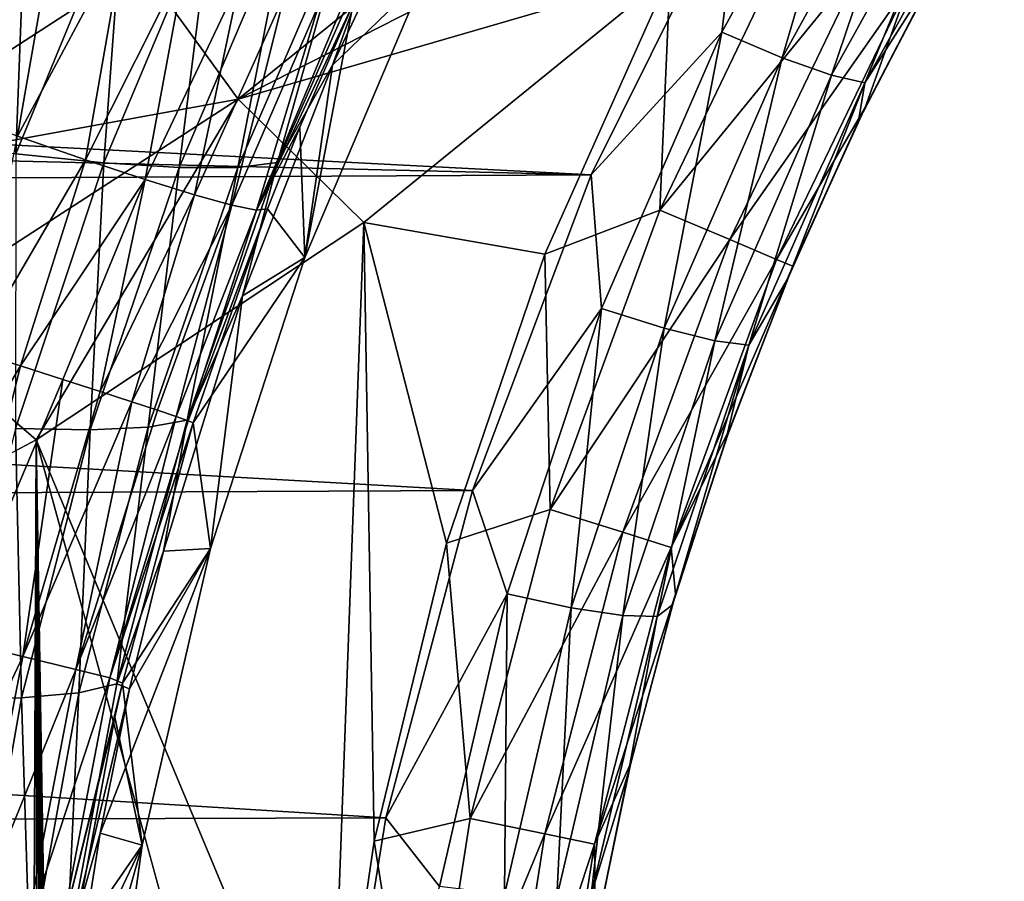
# Model space of a CAD drawing. Header units: metres. Extents: x -104 to 104, y -111 to 38.
# Tile 758 of 848: x 13.2 to 19.5, y -25.16 to -19.65. Entities that reach past the tile are written whole.
import ezdxf

# ---------------------------------------------------------------- set-up
doc = ezdxf.new("R2010")
doc.units = ezdxf.units.M
doc.layers.add('solid_509367_AD153', color=7, linetype='CONTINUOUS')

msp = doc.modelspace()

# ---------------------------------------------------------------- linework, layer by layer
at = {"layer": 'solid_509367_AD153'}
for points in [[(13.604838, -16.966675, -14.696671), (0.261769, -16.60659, -15.100112), (0, -35.593678, -12.438573)], [(12.808145, -18.540085, -14.49661), (13.604838, -16.966675, -14.696671), (0, -35.593678, -12.438573)], [(18.625834, -18.03528, -17.686192), (17.696112, -19.727476, -17.444239), (17.820326, -18.703083, -17.63632)], [(18.081701, -19.891117, -17.232378), (17.696112, -19.727476, -17.444239), (18.625834, -18.03528, -17.686192)], [(18.994186, -18.234547, -17.474169), (18.081701, -19.891117, -17.232378), (18.625834, -18.03528, -17.686192)], [(18.396637, -20.00276, -16.902691), (18.081701, -19.891117, -17.232378), (18.994186, -18.234547, -17.474169)], [(19.296541, -18.376202, -17.14423), (18.396637, -20.00276, -16.902691), (18.994186, -18.234547, -17.474169)], [(18.610081, -20.05147, -16.487467), (18.396637, -20.00276, -16.902691), (19.296541, -18.376202, -17.14423)], [(19.503292, -18.446371, -16.728687), (18.610081, -20.05147, -16.487467), (19.296541, -18.376202, -17.14423)], [(19.503292, -18.446371, -16.728687), (19.078735, -19.316118, -16.137663), (18.610081, -20.05147, -16.487467)], [(13.97868, -19.298832, 19.495642), (14.599211, -20.155533, 19.12536), (16.621582, -18.523106, 19.12536)], [(14.599211, -20.155533, 19.12536), (16.990768, -18.934528, 19.031439), (16.621582, -18.523106, 19.12536)], [(11.021232, -19.142756, 20.885183), (11.416429, -19.829172, 20.092241), (13.422119, -18.530451, 20.092241)], [(13.422119, -18.530451, 20.092241), (11.416429, -19.829172, 20.092241), (13.97868, -19.298832, 19.495642)], [(12.555332, -20.425703, -14.1957), (13.244661, -18.721422, -14.421257), (12.808145, -18.540085, -14.49661)], [(15.78974, -19.370947, -0.157062), (15.836172, -18.596033, -11.720525), (15.203799, -19.938589, -11.525797)], [(15.55668, -18.960051, -12.311416), (15.203799, -19.938589, -11.525797), (15.836172, -18.596033, -11.720525)], [(17.820326, -18.703083, -17.63632), (16.859447, -20.640009, -17.364103), (-17.73716, -18.854876, -17.614988)], [(17.696112, -19.727476, -17.444239), (16.859447, -20.640009, -17.364103), (17.820326, -18.703083, -17.63632)], [(13.176383, -20.506531, -13.9893), (13.244661, -18.721422, -14.421257), (12.555332, -20.425703, -14.1957)], [(13.442185, -18.937004, 15.756359), (12.714308, -20.222576, 15.71452), (12.997292, -18.73283, 15.888888)], [(13.867468, -18.827089, -14.216868), (13.244661, -18.721422, -14.421257), (13.176383, -20.506531, -13.9893)], [(13.867468, -18.827089, -14.216868), (13.176383, -20.506531, -13.9893), (13.74052, -20.564119, -13.656317)], [(13.867468, -18.827089, -14.216868), (13.74052, -20.564119, -13.656317), (14.433984, -18.908716, -13.885623)], [(16.859447, -20.640009, -17.364103), (-17.236952, -19.825087, -17.478634), (-17.73716, -18.854876, -17.614988)], [(13.442185, -18.937004, 15.756359), (13.18797, -20.39308, 15.518223), (12.714308, -20.222576, 15.71452)], [(13.442185, -18.937004, 15.756359), (13.872588, -19.11352, 15.541967), (13.18797, -20.39308, 15.518223)], [(14.433984, -18.908716, -13.885623), (13.74052, -20.564119, -13.656317), (14.221816, -20.594141, -13.212407)], [(14.433984, -18.908716, -13.885623), (14.221816, -20.594141, -13.212407), (14.918375, -18.960567, -13.443103)], [(14.918375, -18.960567, -13.443103), (14.221816, -20.594141, -13.212407), (14.597957, -20.593981, -12.678336)], [(14.918375, -18.960567, -13.443103), (14.597957, -20.593981, -12.678336), (15.298299, -18.978775, -12.910004)], [(14.599211, -20.155533, 19.12536), (17.36466, -19.351191, 19), (16.990768, -18.934528, 19.031439)], [(15.55668, -18.960051, -12.311416), (14.851787, -20.561594, -12.079231), (15.203799, -19.938589, -11.525797)], [(15.298299, -18.978775, -12.910004), (14.851787, -20.561594, -12.079231), (15.55668, -18.960051, -12.311416)], [(15.298299, -18.978775, -12.910004), (14.597957, -20.593981, -12.678336), (14.851787, -20.561594, -12.079231)], [(17.297695, -20.865614, 18.885818), (18.1824, -19.025019, 18.885818), (17.36466, -19.351191, 19)], [(18.610556, -19.257187, 18.560244), (18.1824, -19.025019, 18.885818), (17.297695, -20.865614, 18.885818)], [(13.872588, -19.11352, 15.541967), (13.622612, -20.544062, 15.234936), (13.18797, -20.39308, 15.518223)], [(13.872588, -19.11352, 15.541967), (14.266054, -19.266491, 15.251879), (13.622612, -20.544062, 15.234936)], [(14.266054, -19.266491, 15.251879), (14.004133, -20.670622, 14.873847), (13.622612, -20.544062, 15.234936)], [(14.266054, -19.266491, 15.251879), (14.611114, -19.391462, 14.89455), (14.004133, -20.670622, 14.873847)], [(17.746441, -21.054941, 18.560244), (18.610556, -19.257187, 18.560244), (17.297695, -20.865614, 18.885818)], [(18.896425, -19.412199, 18.072937), (18.610556, -19.257187, 18.560244), (17.746441, -21.054941, 18.560244)], [(19.131054, -19.222174, 17.5), (18.612995, -20.210205, 17.5), (19.078735, -19.316118, -16.137663)], [(18.896425, -19.412199, 18.072937), (18.612995, -20.210205, 17.5), (19.131054, -19.222174, 17.5)], [(11.416429, -19.829172, 20.092241), (11.889821, -20.651407, 19.495642), (13.97868, -19.298832, 19.495642)], [(13.97868, -19.298832, 19.495642), (11.889821, -20.651407, 19.495642), (14.599211, -20.155533, 19.12536)], [(18.612995, -20.210205, 17.5), (18.571035, -20.296488, -15.989189), (19.078735, -19.316118, -16.137663)], [(18.610081, -20.05147, -16.487467), (19.078735, -19.316118, -16.137663), (18.571035, -20.296488, -15.989189)], [(14.611114, -19.391462, 14.89455), (14.320156, -20.768658, 14.446671), (14.004133, -20.670622, 14.873847)], [(14.611114, -19.391462, 14.89455), (14.897707, -19.484789, 14.480398), (14.320156, -20.768658, 14.446671)], [(14.599211, -20.155533, 19.12536), (15.404089, -20.94611, 19), (17.36466, -19.351191, 19)], [(15.78974, -19.370947, 0.157062), (15.027021, -21.170094, 0.157062), (15.336227, -19.545801, 13.02468)], [(15.027021, -21.170094, -0.157062), (15.027021, -21.170094, 0.157062), (15.78974, -19.370947, 0.157062)], [(15.027021, -21.170094, -0.157062), (15.78974, -19.370947, 0.157062), (15.78974, -19.370947, -0.157062)], [(15.027021, -21.170094, -0.157062), (15.78974, -19.370947, -0.157062), (15.203799, -19.938589, -11.525797)], [(15.404089, -20.94611, 19), (16.563574, -21.147356, 19), (17.36466, -19.351191, 19)], [(17.297695, -20.865614, 18.885818), (17.36466, -19.351191, 19), (16.563574, -21.147356, 19)], [(18.046061, -21.181351, 18.072937), (18.896425, -19.412199, 18.072937), (17.746441, -21.054941, 18.560244)], [(18.046061, -21.181351, 18.072937), (18.612995, -20.210205, 17.5), (18.896425, -19.412199, 18.072937)], [(14.897707, -19.484789, 14.480398), (14.560431, -20.834984, 13.967265), (14.320156, -20.768658, 14.446671)], [(14.897707, -19.484789, 14.480398), (15.11748, -19.543749, 14.021496), (14.560431, -20.834984, 13.967265)], [(15.11748, -19.543749, 14.021496), (14.71716, -20.867455, 13.451181), (14.560431, -20.834984, 13.967265)], [(15.11748, -19.543749, 14.021496), (15.264026, -19.566626, 13.531221), (14.71716, -20.867455, 13.451181)], [(14.71716, -20.867455, 13.451181), (15.336227, -19.545801, 13.02468), (14.995372, -20.334356, 12.952766)], [(15.264026, -19.566626, 13.531221), (15.336227, -19.545801, 13.02468), (14.71716, -20.867455, 13.451181)], [(15.027021, -21.170094, 0.157062), (14.995372, -20.334356, 12.952766), (15.336227, -19.545801, 13.02468)], [(17.696112, -19.727476, -17.444239), (16.926397, -21.494949, -17.191345), (16.859447, -20.640009, -17.364103)], [(17.325703, -21.621729, -16.979622), (16.926397, -21.494949, -17.191345), (17.696112, -19.727476, -17.444239)], [(18.081701, -19.891117, -17.232378), (17.325703, -21.621729, -16.979622), (17.696112, -19.727476, -17.444239)], [(16.859447, -20.640009, -17.364103), (-16.78651, -20.813761, -17.339684), (-17.236952, -19.825087, -17.478634)], [(17.650127, -21.702606, -16.65015), (17.325703, -21.621729, -16.979622), (18.081701, -19.891117, -17.232378)], [(18.396637, -20.00276, -16.902691), (17.650127, -21.702606, -16.65015), (18.081701, -19.891117, -17.232378)], [(15.027021, -21.170094, -0.157062), (15.203799, -19.938589, -11.525797), (14.627406, -21.414164, -11.308257)], [(14.851787, -20.561594, -12.079231), (14.627406, -21.414164, -11.308257), (15.203799, -19.938589, -11.525797)], [(17.867903, -21.72966, -16.235197), (17.650127, -21.702606, -16.65015), (18.396637, -20.00276, -16.902691)], [(18.610081, -20.05147, -16.487467), (17.867903, -21.72966, -16.235197), (18.396637, -20.00276, -16.902691)], [(18.610081, -20.05147, -16.487467), (18.117683, -21.304634, -15.836856), (17.867903, -21.72966, -16.235197)], [(18.610081, -20.05147, -16.487467), (18.571035, -20.296488, -15.989189), (18.117683, -21.304634, -15.836856)], [(11.889821, -20.651407, 19.495642), (12.417624, -21.56815, 19.12536), (14.599211, -20.155533, 19.12536)], [(14.599211, -20.155533, 19.12536), (12.417624, -21.56815, 19.12536), (13.306856, -22.336416, 19)], [(14.599211, -20.155533, 19.12536), (13.306856, -22.336416, 19), (15.404089, -20.94611, 19)], [(18.046061, -21.181351, 18.072937), (18.150835, -21.225586, 17.5), (18.612995, -20.210205, 17.5)], [(18.612995, -20.210205, 17.5), (18.150835, -21.225586, 17.5), (18.571035, -20.296488, -15.989189)], [(14.71716, -20.867455, 13.451181), (14.995372, -20.334356, 12.952766), (14.78828, -20.857166, 12.914992)], [(15.027021, -21.170094, 0.157062), (14.78828, -20.857166, 12.914992), (14.995372, -20.334356, 12.952766)], [(18.150835, -21.225586, 17.5), (18.117683, -21.304634, -15.836856), (18.571035, -20.296488, -15.989189)], [(13.18797, -20.39308, 15.518223), (13.622612, -20.544062, 15.234936), (12.907459, -21.768276, 15.385159)], [(13.176383, -20.506531, -13.9893), (13.17481, -22.264547, -13.416394), (13.74052, -20.564119, -13.656317)], [(13.622612, -20.544062, 15.234936), (13.207092, -21.863647, 15.172414), (12.907459, -21.768276, 15.385159)], [(13.74052, -20.564119, -13.656317), (13.17481, -22.264547, -13.416394), (13.652452, -22.273695, -12.970778)], [(13.622612, -20.544062, 15.234936), (14.004133, -20.670622, 14.873847), (13.207092, -21.863647, 15.172414)], [(13.74052, -20.564119, -13.656317), (13.652452, -22.273695, -12.970778), (14.221816, -20.594141, -13.212407)], [(14.221816, -20.594141, -13.212407), (13.652452, -22.273695, -12.970778), (14.024149, -22.256138, -12.435471)], [(14.597957, -20.593981, -12.678336), (14.024149, -22.256138, -12.435471), (14.272755, -22.211044, -11.835645)], [(14.221816, -20.594141, -13.212407), (14.024149, -22.256138, -12.435471), (14.597957, -20.593981, -12.678336)], [(14.851787, -20.561594, -12.079231), (14.272755, -22.211044, -11.835645), (14.627406, -21.414164, -11.308257)], [(14.597957, -20.593981, -12.678336), (14.272755, -22.211044, -11.835645), (14.851787, -20.561594, -12.079231)], [(16.859447, -20.640009, -17.364103), (16.100279, -22.661419, -17.080013), (-16.78651, -20.813761, -17.339684)], [(16.926397, -21.494949, -17.191345), (16.100279, -22.661419, -17.080013), (16.859447, -20.640009, -17.364103)], [(14.004133, -20.670622, 14.873847), (13.478586, -21.950539, 14.921661), (13.207092, -21.863647, 15.172414)], [(14.004133, -20.670622, 14.873847), (13.717594, -22.027555, 14.636916), (13.478586, -21.950539, 14.921661)], [(14.004133, -20.670622, 14.873847), (14.320156, -20.768658, 14.446671), (13.717594, -22.027555, 14.636916)], [(14.320156, -20.768658, 14.446671), (13.920287, -22.093464, 14.322739), (13.717594, -22.027555, 14.636916)], [(14.320156, -20.768658, 14.446671), (14.560431, -20.834984, 13.967265), (13.920287, -22.093464, 14.322739)], [(16.100279, -22.661419, -17.080013), (-16.050533, -22.811274, -17.058952), (-16.78651, -20.813761, -17.339684)], [(14.560431, -20.834984, 13.967265), (14.08342, -22.147213, 13.98416), (13.920287, -22.093464, 14.322739)], [(14.560431, -20.834984, 13.967265), (14.204378, -22.187937, 13.626604), (14.08342, -22.147213, 13.98416)], [(14.560431, -20.834984, 13.967265), (14.71716, -20.867455, 13.451181), (14.204378, -22.187937, 13.626604)], [(14.281227, -22.214987, 13.255795), (14.78828, -20.857166, 12.914992), (14.312735, -22.227928, 12.877672)], [(14.71716, -20.867455, 13.451181), (14.78828, -20.857166, 12.914992), (14.281227, -22.214987, 13.255795)], [(15.027021, -21.170094, 0.157062), (14.312735, -22.227928, 12.877672), (14.78828, -20.857166, 12.914992)], [(14.71716, -20.867455, 13.451181), (14.281227, -22.214987, 13.255795), (14.204378, -22.187937, 13.626604)], [(16.596613, -22.78368, 18.885818), (17.297695, -20.865614, 18.885818), (16.563574, -21.147356, 19)], [(17.746441, -21.054941, 18.560244), (17.297695, -20.865614, 18.885818), (16.596613, -22.78368, 18.885818)], [(15.404089, -20.94611, 19), (13.306856, -22.336416, 19), (15.186724, -26.844116, 19)], [(15.404089, -20.94611, 19), (15.186724, -26.844116, 19), (15.471218, -24.906597, 19)], [(15.404089, -20.94611, 19), (15.932515, -22.998823, 19), (16.563574, -21.147356, 19)], [(15.404089, -20.94611, 19), (15.471218, -24.906597, 19), (15.932515, -22.998823, 19)], [(17.061678, -22.928364, 18.560244), (17.746441, -21.054941, 18.560244), (16.596613, -22.78368, 18.885818)], [(18.046061, -21.181351, 18.072937), (17.746441, -21.054941, 18.560244), (17.061678, -22.928364, 18.560244)], [(15.027021, -21.170094, 0.157062), (14.423447, -23.031279, 0.157062), (14.312735, -22.227928, 12.877672)], [(14.423447, -23.031279, -0.157062), (14.423447, -23.031279, 0.157062), (15.027021, -21.170094, 0.157062)], [(14.423447, -23.031279, -0.157062), (15.027021, -21.170094, 0.157062), (15.027021, -21.170094, -0.157062)], [(14.423447, -23.031279, -0.157062), (15.027021, -21.170094, -0.157062), (14.627406, -21.414164, -11.308257)], [(16.596613, -22.78368, 18.885818), (16.563574, -21.147356, 19), (15.932515, -22.998823, 19)], [(17.37219, -23.024967, 18.072937), (18.046061, -21.181351, 18.072937), (17.061678, -22.928364, 18.560244)], [(17.37219, -23.024967, 18.072937), (18.150835, -21.225586, 17.5), (18.046061, -21.181351, 18.072937)], [(17.37219, -23.024967, 18.072937), (17.74601, -22.26516, 17.5), (18.150835, -21.225586, 17.5)], [(18.150835, -21.225586, 17.5), (17.74601, -22.26516, 17.5), (18.117683, -21.304634, -15.836856)], [(17.74601, -22.26516, 17.5), (17.720364, -22.337307, -15.681312), (18.117683, -21.304634, -15.836856)], [(17.867903, -21.72966, -16.235197), (18.117683, -21.304634, -15.836856), (17.720364, -22.337307, -15.681312)], [(14.423447, -23.031279, -0.157062), (14.627406, -21.414164, -11.308257), (14.122206, -23.049892, -11.063211)], [(14.272755, -22.211044, -11.835645), (14.122206, -23.049892, -11.063211), (14.627406, -21.414164, -11.308257)], [(16.926397, -21.494949, -17.191345), (16.322582, -23.322763, -16.929594), (16.100279, -22.661419, -17.080013)], [(16.732019, -23.411798, -16.717985), (16.322582, -23.322763, -16.929594), (16.926397, -21.494949, -17.191345)], [(17.325703, -21.621729, -16.979622), (16.732019, -23.411798, -16.717985), (16.926397, -21.494949, -17.191345)], [(12.417624, -21.56815, 19.12536), (11.061667, -23.528255, 19), (13.306856, -22.336416, 19)], [(17.06284, -23.461485, -16.388691), (16.732019, -23.411798, -16.717985), (17.325703, -21.621729, -16.979622)], [(17.650127, -21.702606, -16.65015), (17.06284, -23.461485, -16.388691), (17.325703, -21.621729, -16.979622)], [(17.282642, -23.466961, -15.973962), (17.06284, -23.461485, -16.388691), (17.650127, -21.702606, -16.65015)], [(17.867903, -21.72966, -16.235197), (17.282642, -23.466961, -15.973962), (17.650127, -21.702606, -16.65015)], [(17.867903, -21.72966, -16.235197), (17.380142, -23.392483, -15.521587), (17.282642, -23.466961, -15.973962)], [(17.867903, -21.72966, -16.235197), (17.720364, -22.337307, -15.681312), (17.380142, -23.392483, -15.521587)], [(12.24127, -23.492428, 15.501198), (12.907459, -21.768276, 15.385159), (13.207092, -21.863647, 15.172414)], [(12.24127, -23.492428, 15.501198), (13.207092, -21.863647, 15.172414), (12.774449, -23.617868, 15.151638)], [(12.774449, -23.617868, 15.151638), (13.207092, -21.863647, 15.172414), (13.478586, -21.950539, 14.921661)], [(12.774449, -23.617868, 15.151638), (13.478586, -21.950539, 14.921661), (13.221633, -23.724083, 14.692344)], [(13.221633, -23.724083, 14.692344), (13.478586, -21.950539, 14.921661), (13.717594, -22.027555, 14.636916)], [(13.221633, -23.724083, 14.692344), (13.717594, -22.027555, 14.636916), (13.920287, -22.093464, 14.322739)], [(13.221633, -23.724083, 14.692344), (13.920287, -22.093464, 14.322739), (13.561844, -23.806089, 14.14486)], [(13.561844, -23.806089, 14.14486), (13.920287, -22.093464, 14.322739), (14.08342, -22.147213, 13.98416)], [(13.561844, -23.806089, 14.14486), (14.08342, -22.147213, 13.98416), (14.204378, -22.187937, 13.626604)], [(13.561844, -23.806089, 14.14486), (14.204378, -22.187937, 13.626604), (13.779121, -23.860041, 13.534872)], [(13.779121, -23.860041, 13.534872), (14.204378, -22.187937, 13.626604), (14.281227, -22.214987, 13.255795)], [(13.779121, -23.860041, 13.534872), (14.281227, -22.214987, 13.255795), (14.312735, -22.227928, 12.877672)], [(13.779121, -23.860041, 13.534872), (14.312735, -22.227928, 12.877672), (13.860586, -23.895033, 12.891044)], [(14.272755, -22.211044, -11.835645), (13.822602, -23.898508, -11.582122), (14.122206, -23.049892, -11.063211)], [(14.024149, -22.256138, -12.435471), (13.822602, -23.898508, -11.582122), (14.272755, -22.211044, -11.835645)], [(14.423447, -23.031279, 0.157062), (13.860586, -23.895033, 12.891044), (14.312735, -22.227928, 12.877672)], [(13.17481, -22.264547, -13.416394), (12.739459, -24.000084, -13.167253), (13.213019, -23.989285, -12.719647)], [(13.17481, -22.264547, -13.416394), (13.213019, -23.989285, -12.719647), (13.652452, -22.273695, -12.970778)], [(13.652452, -22.273695, -12.970778), (13.213019, -23.989285, -12.719647), (13.579756, -23.955311, -12.182858)], [(14.024149, -22.256138, -12.435471), (13.579756, -23.955311, -12.182858), (13.822602, -23.898508, -11.582122)], [(13.652452, -22.273695, -12.970778), (13.579756, -23.955311, -12.182858), (14.024149, -22.256138, -12.435471)], [(17.37219, -23.024967, 18.072937), (17.399778, -23.325689, 17.5), (17.74601, -22.26516, 17.5)], [(17.74601, -22.26516, 17.5), (17.399778, -23.325689, 17.5), (17.720364, -22.337307, -15.681312)], [(13.306856, -22.336416, 19), (11.061667, -23.528255, 19), (12.973471, -101.476402, 19)], [(13.306856, -22.336416, 19), (12.973471, -101.476402, 19), (13.366175, -100.621338, 19)], [(13.306856, -22.336416, 19), (15.078767, -28.81238, 19), (15.186724, -26.844116, 19)], [(13.306856, -22.336416, 19), (14.500057, -95.125931, 19), (15.078767, -28.81238, 19)], [(13.306856, -22.336416, 19), (14.461483, -96.066643, 19), (14.500057, -95.125931, 19)], [(13.306856, -22.336416, 19), (14.362885, -96.996941, 19), (14.461483, -96.066643, 19)], [(13.306856, -22.336416, 19), (14.204263, -97.916817, 19), (14.362885, -96.996941, 19)], [(13.306856, -22.336416, 19), (13.984598, -98.829903, 19), (14.204263, -97.916817, 19)], [(13.306856, -22.336416, 19), (13.703938, -99.736031, 19), (13.984598, -98.829903, 19)], [(13.306856, -22.336416, 19), (13.366175, -100.621338, 19), (13.703938, -99.736031, 19)], [(17.399778, -23.325689, 17.5), (17.380142, -23.392483, -15.521587), (17.720364, -22.337307, -15.681312)], [(16.100279, -22.661419, -17.080013), (15.544334, -24.756329, -16.785593), (-16.050533, -22.811274, -17.058952)], [(16.322582, -23.322763, -16.929594), (15.544334, -24.756329, -16.785593), (16.100279, -22.661419, -17.080013)], [(16.085831, -24.760948, 18.885818), (16.596613, -22.78368, 18.885818), (15.932515, -22.998823, 19)], [(17.061678, -22.928364, 18.560244), (16.596613, -22.78368, 18.885818), (16.085831, -24.760948, 18.885818)], [(15.544334, -24.756329, -16.785593), (-15.524338, -24.850702, -16.772329), (-16.050533, -22.811274, -17.058952)], [(16.562784, -24.859613, 18.560244), (17.061678, -22.928364, 18.560244), (16.085831, -24.760948, 18.885818)], [(17.37219, -23.024967, 18.072937), (17.061678, -22.928364, 18.560244), (16.562784, -24.859613, 18.560244)], [(16.085831, -24.760948, 18.885818), (15.932515, -22.998823, 19), (15.471218, -24.906597, 19)], [(14.423447, -23.031279, -0.157062), (13.904952, -23.931303, -10.929429), (13.717208, -24.853619, -10.788294)], [(13.985833, -24.93186, -0.157062), (14.423447, -23.031279, -0.157062), (13.717208, -24.853619, -10.788294)], [(13.822602, -23.898508, -11.582122), (13.904952, -23.931303, -10.929429), (14.122206, -23.049892, -11.063211)], [(14.423447, -23.031279, 0.157062), (13.985833, -24.93186, 0.157062), (13.860586, -23.895033, 12.891044)], [(14.423447, -23.031279, -0.157062), (14.122206, -23.049892, -11.063211), (13.904952, -23.931303, -10.929429)], [(13.985833, -24.93186, -0.157062), (13.985833, -24.93186, 0.157062), (14.423447, -23.031279, 0.157062)], [(13.985833, -24.93186, -0.157062), (14.423447, -23.031279, 0.157062), (14.423447, -23.031279, -0.157062)], [(16.881235, -24.925488, 18.072937), (17.37219, -23.024967, 18.072937), (16.562784, -24.859613, 18.560244)], [(16.881235, -24.925488, 18.072937), (17.399778, -23.325689, 17.5), (17.37219, -23.024967, 18.072937)], [(16.322582, -23.322763, -16.929594), (15.888768, -25.195955, -16.661121), (15.544334, -24.756329, -16.785593)], [(16.304733, -25.2467, -16.449598), (15.888768, -25.195955, -16.661121), (16.322582, -23.322763, -16.929594)], [(16.732019, -23.411798, -16.717985), (16.304733, -25.2467, -16.449598), (16.322582, -23.322763, -16.929594)], [(16.881235, -24.925488, 18.072937), (17.11322, -24.403873, 17.5), (17.399778, -23.325689, 17.5)], [(17.399778, -23.325689, 17.5), (17.11322, -24.403873, 17.5), (17.380142, -23.392483, -15.521587)], [(16.638889, -25.265087, -16.120438), (16.304733, -25.2467, -16.449598), (16.732019, -23.411798, -16.717985)], [(17.06284, -23.461485, -16.388691), (16.638889, -25.265087, -16.120438), (16.732019, -23.411798, -16.717985)], [(17.11322, -24.403873, 17.5), (17.099072, -24.464211, -15.359402), (17.380142, -23.392483, -15.521587)], [(17.282642, -23.466961, -15.973962), (17.380142, -23.392483, -15.521587), (17.099072, -24.464211, -15.359402)], [(16.858509, -25.249313, -15.705873), (16.638889, -25.265087, -16.120438), (17.06284, -23.461485, -16.388691)], [(17.282642, -23.466961, -15.973962), (16.858509, -25.249313, -15.705873), (17.06284, -23.461485, -16.388691)], [(17.282642, -23.466961, -15.973962), (17.099072, -24.464211, -15.359402), (16.858509, -25.249313, -15.705873)], [(12.774449, -23.617868, 15.151638), (13.221633, -23.724083, 14.692344), (12.433337, -25.395258, 15.160861)], [(13.221633, -23.724083, 14.692344), (12.887218, -25.466393, 14.701588), (12.433337, -25.395258, 15.160861)], [(13.221633, -23.724083, 14.692344), (13.561844, -23.806089, 14.14486), (12.887218, -25.466393, 14.701588)], [(13.561844, -23.806089, 14.14486), (13.232666, -25.521322, 14.154187), (12.887218, -25.466393, 14.701588)], [(13.561844, -23.806089, 14.14486), (13.779121, -23.860041, 13.534872), (13.232666, -25.521322, 14.154187)], [(13.779121, -23.860041, 13.534872), (13.453483, -25.557474, 13.544324), (13.232666, -25.521322, 14.154187)], [(13.779121, -23.860041, 13.534872), (13.860586, -23.895033, 12.891044), (13.453483, -25.557474, 13.544324)], [(13.453483, -25.557474, 13.544324), (13.860586, -23.895033, 12.891044), (13.811818, -24.111168, 12.892519)], [(13.822602, -23.898508, -11.582122), (13.503626, -25.614183, -11.320132), (13.904952, -23.931303, -10.929429)], [(13.579756, -23.955311, -12.182858), (13.503626, -25.614183, -11.320132), (13.822602, -23.898508, -11.582122)], [(13.503626, -25.614183, -11.320132), (13.717208, -24.853619, -10.788294), (13.904952, -23.931303, -10.929429)], [(13.985833, -24.93186, 0.157062), (13.811818, -24.111168, 12.892519), (13.860586, -23.895033, 12.891044)], [(12.739459, -24.000084, -13.167253), (12.90552, -25.731112, -12.460435), (13.213019, -23.989285, -12.719647)], [(13.213019, -23.989285, -12.719647), (12.90552, -25.731112, -12.460435), (13.266922, -25.681679, -11.921952)], [(13.213019, -23.989285, -12.719647), (13.266922, -25.681679, -11.921952), (13.579756, -23.955311, -12.182858)], [(13.579756, -23.955311, -12.182858), (13.266922, -25.681679, -11.921952), (13.503626, -25.614183, -11.320132)], [(13.453483, -25.557474, 13.544324), (13.811818, -24.111168, 12.892519), (13.538141, -25.580841, 12.900624)], [(13.985833, -24.93186, 0.157062), (13.538141, -25.580841, 12.900624), (13.811818, -24.111168, 12.892519)], [(16.881235, -24.925488, 18.072937), (16.887226, -25.496359, 17.5), (17.11322, -24.403873, 17.5)], [(17.11322, -24.403873, 17.5), (16.887226, -25.496359, 17.5), (17.099072, -24.464211, -15.359402)], [(16.858509, -25.249313, -15.705873), (17.099072, -24.464211, -15.359402), (16.878416, -25.546244, -15.196552)], [(16.887226, -25.496359, 17.5), (16.878416, -25.546244, -15.196552), (17.099072, -24.464211, -15.359402)], [(15.544334, -24.756329, -16.785593), (15.204762, -26.872711, -16.488153), (-15.524338, -24.850702, -16.772329)], [(15.888768, -25.195955, -16.661121), (15.204762, -26.872711, -16.488153), (15.544334, -24.756329, -16.785593)], [(15.770215, -26.778591, 18.885818), (16.085831, -24.760948, 18.885818), (15.471218, -24.906597, 19)], [(16.562784, -24.859613, 18.560244), (16.085831, -24.760948, 18.885818), (15.770215, -26.778591, 18.885818)], [(15.204762, -26.872711, -16.488153), (-15.199981, -26.919628, -16.48156), (-15.524338, -24.850702, -16.772329)], [(13.503626, -25.614183, -11.320132), (13.562667, -25.821293, -10.638989), (13.717208, -24.853619, -10.788294)], [(13.985833, -24.93186, -0.157062), (13.717208, -24.853619, -10.788294), (13.562667, -25.821293, -10.638989)], [(16.254515, -26.830294, 18.560244), (16.562784, -24.859613, 18.560244), (15.770215, -26.778591, 18.885818)], [(16.881235, -24.925488, 18.072937), (16.562784, -24.859613, 18.560244), (16.254515, -26.830294, 18.560244)], [(13.985833, -24.93186, -0.157062), (13.562667, -25.821293, -10.638989), (13.446244, -26.836992, -10.480929)], [(13.709871, -26.92071, -0.157062), (13.985833, -24.93186, -0.157062), (13.446244, -26.836992, -10.480929)], [(13.985833, -24.93186, 0.157062), (13.709871, -26.92071, 0.157062), (13.538141, -25.580841, 12.900624)], [(13.709871, -26.92071, -0.157062), (13.709871, -26.92071, 0.157062), (13.985833, -24.93186, 0.157062)], [(13.709871, -26.92071, -0.157062), (13.985833, -24.93186, 0.157062), (13.985833, -24.93186, -0.157062)], [(15.770215, -26.778591, 18.885818), (15.471218, -24.906597, 19), (15.186724, -26.844116, 19)], [(16.577869, -26.864815, 18.072937), (16.881235, -24.925488, 18.072937), (16.254515, -26.830294, 18.560244)], [(16.577869, -26.864815, 18.072937), (16.887226, -25.496359, 17.5), (16.881235, -24.925488, 18.072937)]]:
    msp.add_3dface(points, dxfattribs=at)

doc.saveas('drawing.dxf')
